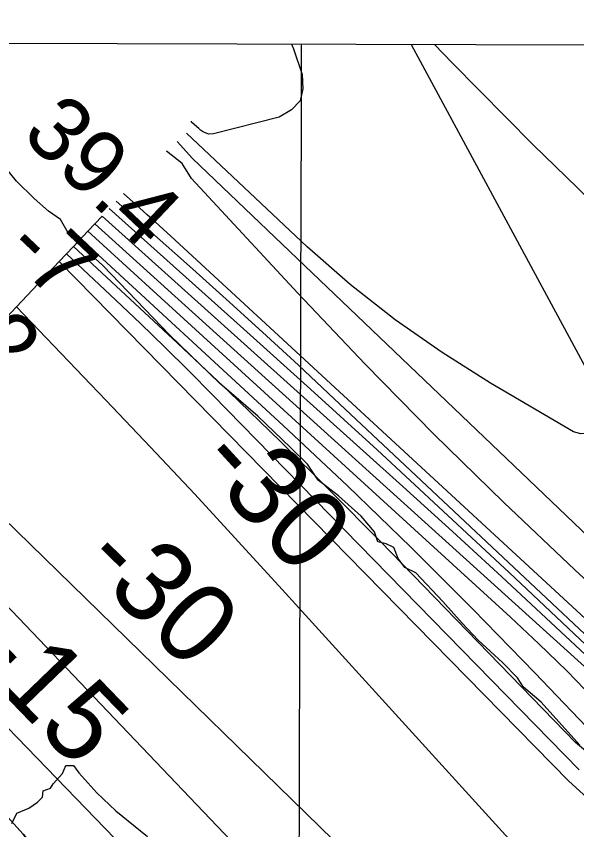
# Model space of a CAD drawing. Extents: x 3161665 to 3199565, y 885729 to 911164.
# Drawn here: x 3176085 to 3176666, y 908540 to 909384 of the extents above; entities that cross this region are included whole.
import ezdxf

# ---------------------------------------------------------------- set-up
doc = ezdxf.new("R2010")
doc.units = 0
for name, color, linetype in [('V-GRID-FRAM', 7, 'Continuous'), ('V-GRID-MAJR', 7, 'Continuous'), ('V-RIVR-EDGE', 7, 'Continuous'), ('V-RIVR-RANG', 7, 'Continuous'), ('V-ROAD-CNTR', 7, 'Continuous'), ('V-TOPO-DPTH', 7, 'Continuous'), ('V-TOPO-MAJR', 7, 'Continuous'), ('V-TOPO-MINR', 7, 'Continuous'), ('V-TOPO-MINR-IDEN', 7, 'Continuous'), ('V-TOPO-WATR', 7, 'Continuous')]:
    doc.layers.add(name, color=color, linetype=linetype)

msp = doc.modelspace()

# ---------------------------------------------------------------- linework, layer by layer
at = {"layer": 'V-GRID-FRAM'}
msp.add_lwpolyline([(3165935.644, 909383.804), (3197271.31, 909297.207), (3197228.983, 891108.84), (3165877.443, 891195.481), (3165935.644, 909383.804)], dxfattribs=at)
at = {"layer": 'V-GRID-MAJR'}
msp.add_spline([(3176327.9560000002, 891166.601), (3176345.5840000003, 897226.295), (3176363.22, 903289.0750000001), (3176380.857, 909351.9), (3176380.866, 909354.938)], degree=3, dxfattribs=at)
at = {"layer": 'V-RIVR-EDGE'}
for points in [[(3176669.3297981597, 908627.4306354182), (3176629.25664254, 908671.8696315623), (3176610.8206248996, 908687.6189355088), (3176604.8402828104, 908697.333077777), (3176589.175492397, 908713.0755292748), (3176563.8296798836, 908736.231903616), (3176547.2457153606, 908753.8241240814), (3176527.441215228, 908776.5049223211), (3176499.340164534, 908806.1343459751), (3176487.8070893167, 908811.7053522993), (3176480.9018627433, 908820.9599075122), (3176476.311702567, 908832.5181083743), (3176468.4690286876, 908836.2324932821), (3176459.6991861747, 908838.5635487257), (3176456.491213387, 908848.7327097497), (3176442.6750498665, 908864.9324641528), (3176419.1721538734, 908886.2367853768), (3176397.96605108, 908902.4548129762), (3176386.9222568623, 908919.1095861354), (3176369.413407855, 908936.2422195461), (3176335.31488395, 908968.6577173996), (3176295.67847389, 909002.9344049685), (3176244.0722430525, 909052.9444074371), (3176174.507854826, 909125.1687686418), (3176139.9451755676, 909156.6616661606), (3176130.7477240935, 909172.8499998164), (3176118.2989009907, 909181.656388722), (3176103.551000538, 909194.6253288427), (3176085.1206932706, 909212.6839888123), (3176067.1613938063, 909234.4364763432)], [(3176080.1636074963, 908546.2357207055), (3176085.435146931, 908556.713945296), (3176097.846803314, 908561.9288846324), (3176106.922710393, 908568.1058231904), (3176112.181278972, 908573.3384500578), (3176112.674659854, 908580.0134861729), (3176120.311695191, 908582.8558545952), (3176123.183542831, 908587.1406322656), (3176132.7481141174, 908598.0851168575), (3176136.1062676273, 908606.1836955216), (3176144.2131004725, 908606.1636496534), (3176149.9167040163, 908598.5195393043), (3176168.4640280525, 908577.9680333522), (3176187.9698138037, 908559.3216591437), (3176220.8079842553, 908532.5354353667)]]:
    msp.add_lwpolyline(points, dxfattribs=at)
at = {"layer": 'V-ROAD-CNTR'}
for points in [[(3176537.099000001, 909335.5329999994), (3176518.7055420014, 909354.5574098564)], [(3176813.704000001, 909048.1679999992), (3176798.252000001, 909065.7699999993), (3176764.136000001, 909102.8619999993), (3176751.564000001, 909116.8699999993), (3176709.762000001, 909161.8929999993), (3176666.809000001, 909205.8229999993), (3176621.030000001, 909250.3319999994), (3176537.099000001, 909335.5329999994)]]:
    msp.add_lwpolyline(points, dxfattribs=at)
at = {"layer": 'V-TOPO-DPTH'}
for points in [[(3176722.230337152, 908634.1946297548), (3176711.375106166, 908646.1173118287), (3176683.8526986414, 908675.5202922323), (3176655.8060376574, 908704.3998879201), (3176626.972996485, 908732.4944065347), (3176597.6157018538, 908760.0655404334), (3176159.0700000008, 909160.68), (3176173.84, 909176.34)], [(3176173.84, 909176.34), (3176485.680876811, 908895.8227606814), (3176537.217012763, 908849.1092335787), (3176588.5151599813, 908802.1377626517), (3176639.4563241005, 908754.779375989), (3176690.159499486, 908707.1630455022), (3176753.2885115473, 908647.4261503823)], [(3176665.000047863, 908630.0182030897), (3176462.4681684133, 908838.6807367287), (3176410.7911875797, 908891.1169354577), (3176358.5912479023, 908943.0191020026), (3176305.6068699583, 908994.1202202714), (3176252.099533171, 909044.6873063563), (3176144.3000000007, 909145.02), (3176159.0700000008, 909160.68)], [(3176159.0700000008, 909160.68), (3176597.6157018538, 908760.0655404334), (3176626.972996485, 908732.4944065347), (3176655.8060376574, 908704.3998879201), (3176683.8526986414, 908675.5202922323), (3176711.375106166, 908646.1173118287), (3176722.230337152, 908634.1946297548)], [(3176144.3000000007, 909145.02), (3176129.52, 909129.36), (3176129.815681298, 909129.07359834), (3176657.813352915, 908589.860650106)], [(3176665.000047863, 908630.0182030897), (3176462.4681684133, 908838.6807367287), (3176410.7911875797, 908891.1169354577), (3176358.5912479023, 908943.0191020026), (3176305.6068699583, 908994.1202202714), (3176252.099533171, 909044.6873063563), (3176144.3000000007, 909145.02)], [(3176599.1746771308, 908526.2377377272), (3176360.724268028, 908789.0447472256), (3176315.4537816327, 908838.5326333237), (3176269.9167605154, 908887.772002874), (3176223.9799373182, 908936.6385976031), (3176177.7765793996, 908985.2566757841), (3176084.97, 909082.12), (3176129.52, 909129.36)], [(3176129.52, 909129.36), (3176129.815681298, 909129.07359834), (3176657.813352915, 908589.860650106)], [(3176486.5631707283, 908459.6180377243), (3176472.805374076, 908472.3181589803), (3176450.4156586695, 908493.5198050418), (3176428.2043331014, 908514.9122508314), (3175970.81, 908961.0800000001), (3176084.97, 909082.12)], [(3176084.97, 909082.12), (3176177.7765793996, 908985.2566757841), (3176223.9799373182, 908936.6385976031), (3176269.9167605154, 908887.772002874), (3176315.4537816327, 908838.5326333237), (3176360.724268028, 908789.0447472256), (3176599.1746771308, 908526.2377377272)], [(3176456.850615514, 908371.8162542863), (3176016.0999400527, 908833.9154151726), (3176001.3573222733, 908847.4831713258), (3175986.7408776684, 908861.1836991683), (3175972.313692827, 908875.083384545), (3175958.01268116, 908889.1158416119), (3175929.6, 908917.38), (3175970.81, 908961.0800000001)], [(3175970.81, 908961.0800000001), (3176428.2043331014, 908514.9122508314), (3176450.4156586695, 908493.5198050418), (3176472.805374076, 908472.3181589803), (3176486.5631707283, 908459.6180377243)], [(3176320.881439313, 908224.2898160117), (3176204.3886036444, 908401.4400845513), (3176149.395228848, 908469.2782947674), (3176092.0795223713, 908535.1661072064), (3176033.215594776, 908599.7536544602), (3175831.56, 908813.4400000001), (3175929.6, 908917.38)], [(3175929.6, 908917.38), (3175958.01268116, 908889.1158416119), (3175972.313692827, 908875.083384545), (3175986.7408776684, 908861.1836991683), (3176001.3573222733, 908847.4831713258), (3176016.0999400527, 908833.9154151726), (3176456.850615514, 908371.8162542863)], [(3175781.41, 908760.27), (3175831.56, 908813.4400000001), (3176033.215594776, 908599.7536544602), (3176092.0795223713, 908535.1661072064), (3176149.395228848, 908469.2782947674), (3176204.3886036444, 908401.4400845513), (3176320.881439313, 908224.2898160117)], [(3176681.9108610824, 908616.0064255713), (3176665.000047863, 908630.0182030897)], [(3176681.9108610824, 908616.0064255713), (3176665.000047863, 908630.0182030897)], [(3176657.813352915, 908589.860650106), (3176713.7225419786, 908539.4116462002), (3176720.758175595, 908516.3973671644), (3176720.7227674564, 908495.1643064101), (3176720.6490005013, 908450.9287631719), (3176722.3407809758, 908404.9208490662), (3176725.833517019, 908378.3736248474), (3177089.6803337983, 907867.5332909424), (3177096.181559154, 907850.7634738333), (3177101.499960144, 907833.58187589), (3177106.0298115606, 907816.125757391), (3177173.716953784, 907512.0265924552)], [(3176657.813352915, 908589.860650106), (3176713.7225419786, 908539.4116462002), (3176720.758175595, 908516.3973671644), (3176720.7227674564, 908495.1643064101), (3176720.6490005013, 908450.9287631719), (3176722.3407809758, 908404.9208490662), (3176725.833517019, 908378.3736248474), (3177089.6803337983, 907867.5332909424), (3177096.181559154, 907850.7634738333), (3177101.499960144, 907833.58187589), (3177106.0298115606, 907816.125757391), (3177173.716953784, 907512.0265924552)]]:
    msp.add_lwpolyline(points, dxfattribs=at)
at = {"layer": 'V-TOPO-MAJR'}
msp.add_lwpolyline([(3176782.283213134, 908659.6048383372), (3176245.27816921, 909155.5071418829), (3176237.140067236, 909162.9772417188), (3176228.9723166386, 909170.4145843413), (3176220.760093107, 909177.8027911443), (3176212.5182209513, 909185.1582407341), (3176195.99, 909199.8200000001)], dxfattribs=at)
at = {"layer": 'V-TOPO-MINR'}
for points in [[(3176370.327246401, 909354.9674574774), (3176370.790625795, 909354.0310836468), (3176372.4293242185, 909349.9804641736), (3176381.472697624, 909323.3492704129), (3176382.2453419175, 909308.6561272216), (3176379.1607313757, 909296.0519604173), (3176370.29023858, 909286.5812581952), (3176357.56249095, 909279.1995323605), (3176289.423413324, 909261.7471387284), (3176284.687291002, 909261.4766546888)], [(3176494.4280012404, 909354.6245015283), (3176688.879846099, 908994.3992431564), (3176691.924022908, 908985.7868155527), (3176693.2250865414, 908977.1756575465), (3176691.9114804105, 908968.5664039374), (3176688.8547611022, 908959.9584199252), (3176683.3871864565, 908954.2392614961), (3176677.2994136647, 908950.7438563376)], [(3176284.687291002, 909261.4766546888), (3176280.199926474, 909263.0153475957), (3176278.0740468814, 909264.341706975), (3176276.0149754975, 909265.7584731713), (3176274.0561164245, 909267.3108495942), (3176272.164065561, 909268.953632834), (3176266.7683723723, 909273.9680828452), (3176266.528879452, 909274.4177588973), (3176266.6062364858, 909274.8530601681)], [(3176677.2994136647, 908950.7438563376), (3176670.2813436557, 908950.5840810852), (3176662.643075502, 908952.6480591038), (3176576.6772411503, 909003.0613916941), (3176526.4222447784, 909034.794554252), (3176477.7138651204, 909068.6067683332), (3176431.3254105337, 909105.5375596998), (3176386.483572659, 909144.5474025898), (3176261.552182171, 909262.6334605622)], [(3177042.350447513, 908793.199417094), (3176992.9129679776, 908737.711420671), (3176949.8263954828, 908695.135894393), (3176947.149483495, 908693.0007979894), (3176944.2772554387, 908691.2880664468), (3176941.1120532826, 908690.2088821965), (3176937.7515350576, 908689.5520628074), (3176934.234787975, 908689.2014916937), (3176930.725583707, 908688.7925480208), (3176927.22769366, 908688.2960455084), (3176923.7373464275, 908687.7411704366), (3176863.8259511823, 908677.4475424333), (3176860.711956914, 908677.2555669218), (3176857.677047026, 908677.4892230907), (3176854.760763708, 908678.3613267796), (3176851.9235647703, 908679.6590621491), (3176849.2185970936, 908681.3984440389), (3176846.6012154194, 908683.2529752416), (3176844.1152127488, 908685.2802304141), (3176841.71679608, 908687.4226348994), (3176267.737268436, 909236.21263218), (3176251.674340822, 909253.7685443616)], [(3176803.2637508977, 908680.5029209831), (3176664.1914141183, 908809.2738372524), (3176590.478132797, 908879.1150534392), (3176517.8627046, 908950.0545634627), (3176446.8940560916, 909022.641514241), (3176377.023260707, 909096.3267588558), (3176266.4784472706, 909215.6188651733), (3176257.060730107, 909231.0342647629), (3176240.8085507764, 909243.9184547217)], [(3176764.9363419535, 908657.858778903), (3176414.697191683, 908986.9533323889), (3176377.4856927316, 909021.6411042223), (3176340.0923771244, 909056.1301715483), (3176302.4263365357, 909090.3211821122), (3176264.5784792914, 909124.3134881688), (3176188.61, 909192)], [(3176761.283301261, 908650.5900982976), (3176595.9533038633, 908806.4656112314), (3176527.6775283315, 908870.3377447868), (3176459.0741023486, 908933.8532113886), (3176389.9792006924, 908996.8336775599), (3176320.556648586, 909059.4574767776), (3176181.22, 909184.17)], [(3176753.2885115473, 908647.4261503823), (3176690.159499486, 908707.1630455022), (3176639.4563241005, 908754.779375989), (3176588.5151599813, 908802.1377626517), (3176537.217012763, 908849.1092335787), (3176485.680876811, 908895.8227606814), (3176173.84, 909176.34)], [(3176750.2306202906, 908639.542444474), (3176744.7070630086, 908644.7513086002), (3176730.992600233, 908657.5583388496), (3176717.1845965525, 908670.2644612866), (3176703.3142322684, 908682.9033118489), (3176166.45, 909168.51)], [(3176691.3912446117, 908630.4205106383), (3176622.548845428, 908702.5433278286), (3176558.7598018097, 908768.1123100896), (3176494.15794148, 908832.854670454), (3176428.3368560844, 908896.3570979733), (3176361.702953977, 908959.0329035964), (3176151.68, 909152.85)], [(3176665.000047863, 908630.0182030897), (3176462.4681684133, 908838.6807367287), (3176410.7911875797, 908891.1169354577), (3176358.5912479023, 908943.0191020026), (3176305.6068699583, 908994.1202202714), (3176252.099533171, 909044.6873063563), (3176144.3000000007, 909145.02)], [(3176668.721704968, 908601.6962026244), (3176288.5157396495, 908990.8401821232), (3176263.805327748, 909015.8006550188), (3176238.8792294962, 909040.5409416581), (3176213.62960172, 909064.9509489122), (3176188.1642875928, 909089.1407699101), (3176136.91, 909137.1900000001)], [(3176657.813352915, 908589.860650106), (3176129.815681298, 909129.07359834), (3176129.52, 909129.36)], [(3176599.1746771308, 908526.2377377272), (3176360.724268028, 908789.0447472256), (3176315.4537816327, 908838.5326333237), (3176269.9167605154, 908887.772002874), (3176223.9799373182, 908936.6385976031), (3176177.7765793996, 908985.2566757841), (3176084.97, 909082.12)], [(3175970.81, 908961.0800000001), (3176428.2043331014, 908514.9122508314), (3176450.4156586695, 908493.5198050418), (3176472.805374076, 908472.3181589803), (3176486.5631707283, 908459.6180377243)], [(3175929.6, 908917.38), (3175958.01268116, 908889.1158416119), (3175972.313692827, 908875.083384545), (3175986.7408776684, 908861.1836991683), (3176001.3573222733, 908847.4831713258), (3176016.0999400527, 908833.9154151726), (3176456.850615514, 908371.8162542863)], [(3175871.37, 908855.64), (3175939.6765762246, 908785.8464419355), (3175973.7956194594, 908750.9163655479), (3176007.869003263, 908715.94189308), (3176041.8738979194, 908680.9008264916), (3176075.8331331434, 908645.815363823), (3176400.051016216, 908310.1887383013)], [(3175831.56, 908813.4400000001), (3176033.215594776, 908599.7536544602), (3176092.0795223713, 908535.1661072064), (3176149.395228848, 908469.2782947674), (3176204.3886036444, 908401.4400845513), (3176320.881439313, 908224.2898160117)], [(3176681.9108610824, 908616.0064255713), (3176665.000047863, 908630.0182030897)], [(3177173.716953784, 907512.0265924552), (3177106.0298115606, 907816.125757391), (3177101.499960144, 907833.58187589), (3177096.181559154, 907850.7634738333), (3177089.6803337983, 907867.5332909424), (3176725.833517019, 908378.3736248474), (3176722.3407809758, 908404.9208490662), (3176720.6490005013, 908450.9287631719), (3176720.7227674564, 908495.1643064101), (3176720.758175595, 908516.3973671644), (3176713.7225419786, 908539.4116462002), (3176657.813352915, 908589.860650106)]]:
    msp.add_lwpolyline(points, dxfattribs=at)
at = {"layer": 'V-TOPO-WATR'}
msp.add_lwpolyline([(3176722.230337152, 908634.1946297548), (3176711.375106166, 908646.1173118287), (3176683.8526986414, 908675.5202922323), (3176655.8060376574, 908704.3998879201), (3176626.972996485, 908732.4944065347), (3176597.6157018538, 908760.0655404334), (3176159.0700000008, 909160.68)], dxfattribs=at)

# ---------------------------------------------------------------- texts
at = {"layer": 'V-RIVR-RANG'}
for s, p in [('39.4', (3176088.922236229, 909259.4171560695)), ('-7', (3176070.471840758, 909139.1313523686)), ('-22', (3175975.81923688, 909091.0599832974))]:
    msp.add_text(s, height=67, rotation=316.53832571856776, dxfattribs=at).set_placement(p)
at = {"layer": 'V-TOPO-MINR-IDEN'}
for s, height, rotation, p in [('-30', 83, 312.4516252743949, (3176269.893689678, 908919.0793262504)), ('-30', 83.0000000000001, 315.7118523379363, (3176150.2908978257, 908814.9914361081)), ('-15', 83.00000000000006, 314.00945198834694, (3176036.730113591, 908716.1600568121))]:
    msp.add_text(s, height=height, rotation=rotation, dxfattribs=at).set_placement(p)

doc.saveas('drawing.dxf')
